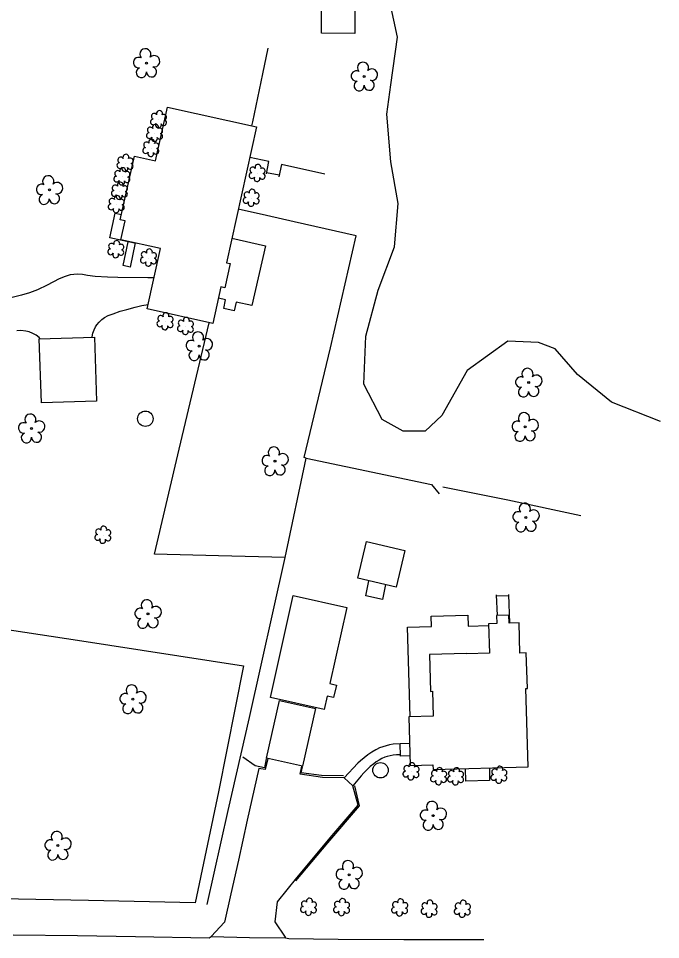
# Model space of a CAD drawing. Extents: x 1611576 to 1617186, y 899279 to 905462.
# Drawn here: x 1616482.4 to 1616695.4, y 900245.6 to 900551.3 of the extents above; entities that cross this region are included whole.
import ezdxf

# ---------------------------------------------------------------- set-up
doc = ezdxf.new("R2010")
doc.units = 0
for name, color, linetype in [('Exist Building', 7, 'Continuous'), ('Exist Building Metal Canopy', 7, 'Continuous'), ('Exist Other Culture Area Outline', 7, 'Continuous'), ('Exist Other Culture Fence Line', 7, 'Continuous'), ('Exist Other Culture Gate', 7, 'Continuous'), ('Exist Other Culture Well CELL', 7, 'Continuous'), ('Exist Roads EOP', 7, 'Continuous'), ('Exist Roads EOP Other', 7, 'Continuous'), ('Exist Roads Soil', 7, 'Continuous'), ('Exist Vegetation Shrub CELL', 7, 'Continuous'), ('Exist Vegetation Tree CELL', 7, 'Continuous'), ('Exist Vegetation Woods Line', 7, 'Continuous')]:
    doc.layers.add(name, color=color, linetype=linetype)

msp = doc.modelspace()

# ---------------------------------------------------------------- linework, layer by layer
at = {"layer": 'Exist Building'}
for p, q in [((1616640.85, 900359.96), (1616641.17, 900353.13)), ((1616644.9, 900360.07), (1616645.31, 900350.59))]:
    msp.add_line(p, q, dxfattribs=at)
for points in [[(1616593.92, 900546.29), (1616582.86, 900546.38), (1616582.92, 900554.77), (1616593.99, 900554.69)], [(1616561.35, 900515.25), (1616551.36, 900470.2), (1616552.64, 900469.91), (1616550.86, 900461.87), (1616549.53, 900462.16), (1616546.84, 900450.03), (1616525.07, 900454.86), (1616529.52, 900474.93), (1616516.35, 900477.85), (1616517.73, 900484.1), (1616516.13, 900484.45), (1616520.82, 900505.59), (1616527.88, 900504.03), (1616531.82, 900521.79)], [(1616595, 900365.5), (1616597.82, 900377.69), (1616610.52, 900374.75), (1616607.7, 900362.56)], [(1616565.98, 900325.95), (1616573.52, 900359.79), (1616591.32, 900355.83), (1616585.68, 900330.54), (1616587.84, 900330.06), (1616586.92, 900325.95), (1616584.81, 900326.42), (1616583.82, 900321.97)], [(1616641.07, 900350.46), (1616638.29, 900350.38), (1616638.58, 900340.61), (1616630.99, 900340.38), (1616630.98, 900340.59), (1616618.73, 900340.22), (1616619.1, 900327.99), (1616619.68, 900328.01), (1616619.93, 900319.74), (1616611.86, 900319.5), (1616612.35, 900303.34), (1616619.84, 900303.57), (1616619.89, 900302.04), (1616651.43, 900302.99), (1616650.65, 900328.9), (1616651.18, 900328.92), (1616650.83, 900340.73), (1616648.74, 900340.67), (1616648.44, 900350.68), (1616645.16, 900350.58), (1616645.07, 900353.27), (1616640.97, 900353.13)]]:
    msp.add_lwpolyline(points, close=True, dxfattribs=at)
for points in [[(1616559.77, 900515.6), (1616560.08, 900517), (1616563.46, 900532.86), (1616565.25, 900541.34)], [(1616564.63, 900499.73), (1616565.42, 900503.75), (1616559.1, 900505.08)], [(1616583.97, 900499.6), (1616569.6, 900502.78), (1616568.7, 900498.66)]]:
    msp.add_lwpolyline(points, dxfattribs=at)
at = {"layer": 'Exist Building Metal Canopy'}
for points in [[(1616507.54, 900445.51), (1616508.25, 900424.28), (1616489.96, 900423.68), (1616489.26, 900444.9)], [(1616564.63, 900305.84), (1616568.95, 900324.99), (1616580.88, 900322.3), (1616576.55, 900303.15)]]:
    msp.add_lwpolyline(points, close=True, dxfattribs=at)
at = {"layer": 'Exist Other Culture Area Outline'}
for points in [[(1616568.82, 900499.22), (1616564.69, 900500.06)], [(1616520.94, 900476.83), (1616520.9, 900476.67), (1616512.7, 900478.41), (1616514.44, 900486.63), (1616516.52, 900486.19)], [(1616553.17, 900478.35), (1616564.28, 900475.86), (1616559.82, 900455.98), (1616554.61, 900457.15), (1616553.96, 900454.25), (1616550.45, 900455.04), (1616551.09, 900457.92), (1616548.71, 900458.45)], [(1616521.08, 900476.8), (1616519.4, 900468.77), (1616517.08, 900469.26), (1616518.73, 900477.13)], [(1616604.1, 900363.4), (1616603.08, 900358.5), (1616597.59, 900359.64), (1616598.64, 900364.66)], [(1616644.92, 900359.71), (1616640.87, 900359.54)], [(1616612.34, 900319.51), (1616611.43, 900349.25), (1616619.41, 900349.49), (1616619.31, 900352.93), (1616631.49, 900353.3), (1616631.6, 900349.66), (1616638.3, 900349.87)], [(1616608.98, 900310.53), (1616606.64, 900310.41), (1616605.5, 900310.22), (1616604.37, 900309.96), (1616603.26, 900309.61), (1616602.18, 900309.2), (1616601.12, 900308.71), (1616600.96, 900308.62), (1616599.61, 900307.79), (1616598.3, 900306.9), (1616597.04, 900305.94), (1616595.83, 900304.92), (1616594.95, 900304.11), (1616590.42, 900299.28)], [(1616612.25, 900306.59), (1616609.1, 900306.49), (1616608.97, 900310.72), (1616612.12, 900310.82)], [(1616609.09, 900306.92), (1616607.78, 900306.87), (1616606.72, 900306.76), (1616605.67, 900306.58), (1616604.63, 900306.32), (1616603.94, 900306.1), (1616602.94, 900305.67), (1616601.98, 900305.16), (1616601.05, 900304.58), (1616600.21, 900303.96), (1616599.05, 900303), (1616597.94, 900301.98), (1616596.89, 900300.91), (1616596.09, 900300), (1616593.33, 900296.66)], [(1616638.58, 900302.6), (1616638.68, 900298.37), (1616630.73, 900298.18), (1616630.63, 900302.36)]]:
    msp.add_lwpolyline(points, dxfattribs=at)
at = {"layer": 'Exist Other Culture Fence Line'}
for points in [[(1616577.8, 900405.36), (1616577.11, 900405.53), (1616585.85, 900441.93), (1616594.35, 900479.18), (1616573.86, 900483.81), (1616564.67, 900485.9), (1616555.3, 900487.94)], [(1616570.89, 900372.37), (1616548.71, 900372.91), (1616527.55, 900373.46), (1616535.72, 900408.29), (1616545.62, 900450.3)], [(1616545, 900257.3), (1616551.94, 900288.5), (1616559.04, 900319.36), (1616570.89, 900372.37), (1616577.8, 900405.36), (1616619.35, 900396.6)], [(1616623.17, 900395.89), (1616644.7, 900391.49), (1616668.93, 900386.28)], [(1616470.29, 900339.78), (1616471.96, 900349.49), (1616501.94, 900344.96), (1616557.05, 900336.47), (1616548.78, 900294.67), (1616541.02, 900257.79), (1616505.58, 900258.59), (1616464.76, 900259.34), (1616447.73, 900259.49)], [(1616564.58, 900305.58), (1616563.97, 900302.58), (1616560.91, 900303.24)], [(1616590.16, 900299.98), (1616582.87, 900300.06), (1616576.19, 900300.94), (1616576.54, 900302.89)], [(1616574.43, 900265.07), (1616585.01, 900277.75), (1616595.52, 900290.05), (1616593.96, 900296.59)]]:
    msp.add_lwpolyline(points, dxfattribs=at)
at = {"layer": 'Exist Other Culture Gate'}
for p, q in [((1616619.35, 900396.6), (1616621.95, 900393.48)), ((1616560.91, 900303.24), (1616556.76, 900306.14))]:
    msp.add_line(p, q, dxfattribs=at)
at = {"layer": 'Exist Other Culture Well CELL'}
for centre in [(1616524.47, 900418.43), (1616602.47, 900301.81)]:
    msp.add_circle(centre, 2.56, dxfattribs=at)
at = {"layer": 'Exist Roads EOP'}
msp.add_lwpolyline([(1616480.61, 900247.18), (1616502, 900246.93), (1616521.24, 900246.59), (1616545.65, 900246.23), (1616546.27, 900246.66), (1616558.97, 900246.36), (1616571, 900246.15), (1616572.03, 900245.96), (1616588.42, 900245.77), (1616610.26, 900245.62), (1616636.77, 900245.64)], dxfattribs=at)
at = {"layer": 'Exist Roads EOP Other'}
for points in [[(1616565.09, 900305.74), (1616564.22, 900302.02), (1616562.09, 900302.36), (1616558.2, 900285.19), (1616555.35, 900272), (1616552.84, 900260.78), (1616550.71, 900251.4), (1616546.27, 900246.66)], [(1616571, 900246.15), (1616570.9, 900246.46), (1616567.53, 900251.49), (1616568.28, 900258.19), (1616574.67, 900266.08), (1616586.44, 900280.14), (1616595.04, 900290.2), (1616593.33, 900296.66), (1616590.42, 900299.28), (1616583.25, 900299.4), (1616575.84, 900300.47), (1616576.37, 900303.19)]]:
    msp.add_lwpolyline(points, dxfattribs=at)
at = {"layer": 'Exist Roads Soil'}
for points in [[(1616527.37, 900465.22), (1616525.26, 900465.22), (1616515.29, 900465.31), (1616511.92, 900465.36), (1616507.79, 900465.63), (1616505.32, 900466.01), (1616503.63, 900466.25), (1616502.07, 900466.36), (1616500.72, 900466.32), (1616499.57, 900466.14), (1616497.89, 900465.63), (1616495.92, 900464.84), (1616491.84, 900462.79), (1616488.64, 900461.19), (1616486.02, 900460.24), (1616483.38, 900459.45), (1616480.23, 900458.68)], [(1616506.77, 900445.48), (1616506.8, 900445.65), (1616507.08, 900446.78), (1616507.47, 900447.94), (1616507.96, 900448.98), (1616508.37, 900449.64), (1616509.1, 900450.51), (1616510.06, 900451.39), (1616510.96, 900452.06), (1616512.18, 900452.68), (1616513.73, 900453.24), (1616516.07, 900454.1), (1616518.37, 900454.73), (1616521.1, 900455.5), (1616523.32, 900456.01), (1616525.39, 900456.33)], [(1616489.59, 900444.91), (1616489.2, 900445.37), (1616488.21, 900446.15), (1616487.18, 900446.73), (1616485.87, 900447.24), (1616484.76, 900447.49), (1616483.16, 900447.67), (1616481.8, 900447.65)]]:
    msp.add_lwpolyline(points, dxfattribs=at)
at = {"layer": 'Exist Vegetation Shrub CELL'}
for p, q in [((1616528.91, 900517.63), (1616528.91, 900517.63)), ((1616527.6, 900513.08), (1616527.6, 900513.08)), ((1616526.35, 900508.13), (1616526.35, 900508.13)), ((1616517.8, 900503.13), (1616517.8, 900503.13)), ((1616516.74, 900498.67), (1616516.74, 900498.67)), ((1616561.62, 900499.82), (1616561.62, 900499.82)), ((1616515.93, 900493.89), (1616515.93, 900493.89)), ((1616559.64, 900491.58), (1616559.64, 900491.58)), ((1616514.89, 900489.45), (1616514.89, 900489.45)), ((1616514.73, 900474.53), (1616514.73, 900474.53)), ((1616525.57, 900471.73), (1616525.57, 900471.73)), ((1616531.07, 900450.59), (1616531.07, 900450.59)), ((1616537.84, 900449.04), (1616537.84, 900449.04)), ((1616510.42, 900379.76), (1616510.42, 900379.76)), ((1616612.66, 900301.26), (1616612.66, 900301.26)), ((1616641.81, 900300.14), (1616641.81, 900300.14)), ((1616621.83, 900299.65), (1616621.83, 900299.65)), ((1616627.45, 900299.62), (1616627.45, 900299.62)), ((1616578.67, 900256.32), (1616578.67, 900256.32)), ((1616589.63, 900256.21), (1616589.63, 900256.21)), ((1616608.9, 900256.1), (1616608.9, 900256.1)), ((1616618.67, 900255.7), (1616618.67, 900255.7)), ((1616629.68, 900255.68), (1616629.68, 900255.68))]:
    msp.add_line(p, q, dxfattribs=at)
for centre, radius, start, end in [((1616529.14, 900519.67), 0.99, 334.8391, 200.4717), ((1616527.11, 900516.92), 0.955, 95.1099, 327.9534), ((1616527.42, 900518.75), 0.968, 35.8908, 245.4216), ((1616530.54, 900516.7), 0.937, 204.9913, 73.4601), ((1616530.58, 900518.49), 0.929, 284.4567, 126.0861), ((1616526.12, 900514.21), 0.968, 35.8908, 245.4216), ((1616527.83, 900515.12), 0.99, 334.8391, 200.4717), ((1616528.78, 900515.94), 0.984, 151.2797, 21.387), ((1616529.27, 900513.95), 0.929, 284.4567, 126.0861), ((1616525.8, 900512.38), 0.955, 95.1099, 327.9534), ((1616526.58, 900510.17), 0.99, 334.8391, 200.4717), ((1616527.47, 900511.4), 0.984, 151.2797, 21.387), ((1616529.24, 900512.15), 0.937, 204.9913, 73.4601), ((1616524.55, 900507.42), 0.955, 95.1099, 327.9534), ((1616524.87, 900509.26), 0.968, 35.8908, 245.4216), ((1616527.99, 900507.2), 0.937, 204.9913, 73.4601), ((1616528.02, 900509), 0.929, 284.4567, 126.0861), ((1616516.32, 900504.26), 0.968, 35.8908, 245.4216), ((1616518.03, 900505.18), 0.99, 334.8391, 200.4717), ((1616519.47, 900504), 0.929, 284.4567, 126.0861), ((1616526.22, 900506.44), 0.984, 151.2797, 21.387), ((1616516, 900502.43), 0.955, 95.1099, 327.9534), ((1616516.97, 900500.71), 0.99, 334.8391, 200.4717), ((1616517.67, 900501.45), 0.984, 151.2797, 21.387), ((1616519.44, 900502.21), 0.937, 204.9913, 73.4601), ((1616560.14, 900500.94), 0.968, 35.8908, 245.4216), ((1616561.85, 900501.86), 0.99, 334.8391, 200.4717), ((1616514.94, 900497.97), 0.955, 95.1099, 327.9534), ((1616515.26, 900499.8), 0.968, 35.8908, 245.4216), ((1616518.38, 900497.74), 0.937, 204.9913, 73.4601), ((1616518.42, 900499.54), 0.929, 284.4567, 126.0861), ((1616559.82, 900499.11), 0.955, 95.1099, 327.9534), ((1616563.26, 900498.89), 0.937, 204.9913, 73.4601), ((1616563.29, 900500.68), 0.929, 284.4567, 126.0861), ((1616514.45, 900495.02), 0.968, 35.8908, 245.4216), ((1616516.16, 900495.93), 0.99, 334.8391, 200.4717), ((1616516.61, 900496.99), 0.984, 151.2797, 21.387), ((1616517.6, 900494.76), 0.929, 284.4567, 126.0861), ((1616561.49, 900498.13), 0.984, 151.2797, 21.387), ((1616514.13, 900493.19), 0.955, 95.1099, 327.9534), ((1616515.8, 900492.21), 0.984, 151.2797, 21.387), ((1616517.56, 900492.96), 0.937, 204.9913, 73.4601), ((1616558.16, 900492.71), 0.968, 35.8908, 245.4216), ((1616559.87, 900493.62), 0.99, 334.8391, 200.4717), ((1616561.31, 900492.45), 0.929, 284.4567, 126.0861), ((1616513.09, 900488.75), 0.955, 95.1099, 327.9534), ((1616513.41, 900490.58), 0.968, 35.8908, 245.4216), ((1616515.12, 900491.49), 0.99, 334.8391, 200.4717), ((1616516.56, 900490.32), 0.929, 284.4567, 126.0861), ((1616557.84, 900490.88), 0.955, 95.1099, 327.9534), ((1616559.51, 900489.9), 0.984, 151.2797, 21.387), ((1616561.28, 900490.65), 0.937, 204.9913, 73.4601), ((1616514.76, 900487.77), 0.984, 151.2797, 21.387), ((1616516.53, 900488.52), 0.937, 204.9913, 73.4601), ((1616514.96, 900476.57), 0.99, 334.8391, 200.4717), ((1616512.93, 900473.83), 0.955, 95.1099, 327.9534), ((1616513.24, 900475.66), 0.968, 35.8908, 245.4216), ((1616516.36, 900473.61), 0.937, 204.9913, 73.4601), ((1616516.4, 900475.4), 0.929, 284.4567, 126.0861), ((1616525.8, 900473.77), 0.99, 334.8391, 200.4717), ((1616514.6, 900472.85), 0.984, 151.2797, 21.387), ((1616523.77, 900471.03), 0.955, 95.1099, 327.9534), ((1616524.09, 900472.86), 0.968, 35.8908, 245.4216), ((1616527.21, 900470.8), 0.937, 204.9913, 73.4601), ((1616527.24, 900472.6), 0.929, 284.4567, 126.0861), ((1616525.44, 900470.05), 0.984, 151.2797, 21.387), ((1616531.3, 900452.63), 0.99, 334.8391, 200.4717), ((1616529.27, 900449.89), 0.955, 95.1099, 327.9534), ((1616529.59, 900451.72), 0.968, 35.8908, 245.4216), ((1616532.71, 900449.66), 0.937, 204.9913, 73.4601), ((1616532.75, 900451.46), 0.929, 284.4567, 126.0861), ((1616536.35, 900450.17), 0.968, 35.8908, 245.4216), ((1616538.07, 900451.08), 0.99, 334.8391, 200.4717), ((1616539.51, 900449.91), 0.929, 284.4567, 126.0861), ((1616530.95, 900448.91), 0.984, 151.2797, 21.387), ((1616536.04, 900448.34), 0.955, 95.1099, 327.9534), ((1616537.71, 900447.36), 0.984, 151.2797, 21.387), ((1616539.47, 900448.11), 0.937, 204.9913, 73.4601), ((1616510.65, 900381.8), 0.99, 334.8391, 200.4717), ((1616508.62, 900379.06), 0.955, 95.1099, 327.9534), ((1616508.94, 900380.89), 0.968, 35.8908, 245.4216), ((1616512.06, 900378.83), 0.937, 204.9913, 73.4601), ((1616512.09, 900380.63), 0.929, 284.4567, 126.0861), ((1616510.29, 900378.08), 0.984, 151.2797, 21.387), ((1616611.18, 900302.39), 0.968, 35.8908, 245.4216), ((1616612.89, 900303.3), 0.99, 334.8391, 200.4717), ((1616614.33, 900302.13), 0.929, 284.4567, 126.0861), ((1616642.04, 900302.18), 0.99, 334.8391, 200.4717), ((1616610.86, 900300.56), 0.955, 95.1099, 327.9534), ((1616612.53, 900299.58), 0.984, 151.2797, 21.387), ((1616614.3, 900300.33), 0.937, 204.9913, 73.4601), ((1616620.35, 900300.78), 0.968, 35.8908, 245.4216), ((1616622.06, 900301.69), 0.99, 334.8391, 200.4717), ((1616623.5, 900300.52), 0.929, 284.4567, 126.0861), ((1616625.97, 900300.74), 0.968, 35.8908, 245.4216), ((1616627.68, 900301.66), 0.99, 334.8391, 200.4717), ((1616629.13, 900300.48), 0.929, 284.4567, 126.0861), ((1616640.01, 900299.44), 0.955, 95.1099, 327.9534), ((1616640.32, 900301.27), 0.968, 35.8908, 245.4216), ((1616643.44, 900299.22), 0.937, 204.9913, 73.4601), ((1616643.48, 900301.01), 0.929, 284.4567, 126.0861), ((1616620.03, 900298.95), 0.955, 95.1099, 327.9534), ((1616621.7, 900297.97), 0.984, 151.2797, 21.387), ((1616623.47, 900298.72), 0.937, 204.9913, 73.4601), ((1616625.65, 900298.91), 0.955, 95.1099, 327.9534), ((1616627.32, 900297.93), 0.984, 151.2797, 21.387), ((1616629.09, 900298.69), 0.937, 204.9913, 73.4601), ((1616641.68, 900298.46), 0.984, 151.2797, 21.387), ((1616577.18, 900257.45), 0.968, 35.8908, 245.4216), ((1616578.89, 900258.36), 0.99, 334.8391, 200.4717), ((1616580.34, 900257.19), 0.929, 284.4567, 126.0861), ((1616588.15, 900257.34), 0.968, 35.8908, 245.4216), ((1616589.86, 900258.25), 0.99, 334.8391, 200.4717), ((1616591.3, 900257.08), 0.929, 284.4567, 126.0861), ((1616607.42, 900257.23), 0.968, 35.8908, 245.4216), ((1616609.13, 900258.14), 0.99, 334.8391, 200.4717), ((1616610.58, 900256.97), 0.929, 284.4567, 126.0861), ((1616617.18, 900256.83), 0.968, 35.8908, 245.4216), ((1616618.89, 900257.74), 0.99, 334.8391, 200.4717), ((1616620.34, 900256.57), 0.929, 284.4567, 126.0861), ((1616628.2, 900256.81), 0.968, 35.8908, 245.4216), ((1616629.91, 900257.72), 0.99, 334.8391, 200.4717), ((1616631.36, 900256.55), 0.929, 284.4567, 126.0861), ((1616576.86, 900255.61), 0.955, 95.1099, 327.9534), ((1616578.54, 900254.64), 0.984, 151.2797, 21.387), ((1616580.3, 900255.39), 0.937, 204.9913, 73.4601), ((1616587.83, 900255.51), 0.955, 95.1099, 327.9534), ((1616589.5, 900254.53), 0.984, 151.2797, 21.387), ((1616591.27, 900255.29), 0.937, 204.9913, 73.4601), ((1616607.1, 900255.4), 0.955, 95.1099, 327.9534), ((1616608.77, 900254.42), 0.984, 151.2797, 21.387), ((1616610.54, 900255.18), 0.937, 204.9913, 73.4601), ((1616616.86, 900255), 0.955, 95.1099, 327.9534), ((1616618.54, 900254.02), 0.984, 151.2797, 21.387), ((1616620.3, 900254.77), 0.937, 204.9913, 73.4601), ((1616627.88, 900254.98), 0.955, 95.1099, 327.9534), ((1616629.56, 900254), 0.984, 151.2797, 21.387), ((1616631.32, 900254.75), 0.937, 204.9913, 73.4601)]:
    msp.add_arc(centre, radius, start, end, dxfattribs=at)
at = {"layer": 'Exist Vegetation Tree CELL'}
for p, q in [((1616524.83, 900536.46), (1616524.83, 900536.46)), ((1616597.06, 900532.01), (1616597.06, 900532.01)), ((1616492.62, 900494.36), (1616492.62, 900494.36)), ((1616542.32, 900442.55), (1616542.32, 900442.55)), ((1616651.62, 900430.44), (1616651.62, 900430.44)), ((1616486.69, 900415.24), (1616486.69, 900415.24)), ((1616650.44, 900415.73), (1616650.44, 900415.73)), ((1616567.47, 900404.37), (1616567.47, 900404.37)), ((1616650.72, 900385.71), (1616650.72, 900385.71)), ((1616525.34, 900353.68), (1616525.34, 900353.68)), ((1616520.32, 900325.4), (1616520.32, 900325.4)), ((1616619.96, 900286.74), (1616619.96, 900286.74)), ((1616495.46, 900276.81), (1616495.46, 900276.81)), ((1616592.05, 900267.12), (1616592.05, 900267.12))]:
    msp.add_line(p, q, dxfattribs=at)
for centre in [(1616524.83, 900536.46), (1616597.06, 900532.01), (1616492.62, 900494.36), (1616542.32, 900442.55), (1616651.62, 900430.44), (1616486.69, 900415.24), (1616650.44, 900415.73), (1616567.47, 900404.37), (1616650.72, 900385.71), (1616525.34, 900353.68), (1616520.32, 900325.4), (1616619.96, 900286.74), (1616495.46, 900276.81), (1616592.05, 900267.12)]:
    msp.add_circle(centre, 0.326, dxfattribs=at)
for centre, radius, start, end in [((1616524.45, 900539.33), 1.86, 330.1651, 219.7134), ((1616527.38, 900537.04), 1.9, 257.1011, 134.1999), ((1616522.23, 900536.61), 1.73, 62.6636, 279.3457), ((1616596.68, 900534.88), 1.86, 330.1651, 219.7134), ((1616523.13, 900533.33), 1.69, 111.5671, 6.231), ((1616526.51, 900533.56), 1.7, 181.2822, 74.56), ((1616594.46, 900532.16), 1.73, 62.6636, 279.3457), ((1616599.61, 900532.6), 1.9, 257.1011, 134.1999), ((1616595.36, 900528.89), 1.69, 111.5671, 6.231), ((1616598.74, 900529.11), 1.7, 181.2822, 74.56), ((1616492.23, 900497.23), 1.86, 330.1651, 219.7134), ((1616490.01, 900494.51), 1.73, 62.6636, 279.3457), ((1616495.17, 900494.95), 1.9, 257.1011, 134.1999), ((1616490.91, 900491.24), 1.69, 111.5671, 6.231), ((1616494.29, 900491.46), 1.7, 181.2822, 74.56), ((1616541.93, 900445.42), 1.86, 330.1651, 219.7134), ((1616539.71, 900442.7), 1.73, 62.6636, 279.3457), ((1616544.87, 900443.13), 1.9, 257.1011, 134.1999), ((1616540.61, 900439.42), 1.69, 111.5671, 6.231), ((1616543.99, 900439.65), 1.7, 181.2822, 74.56), ((1616651.23, 900433.31), 1.86, 330.1651, 219.7134), ((1616649.01, 900430.59), 1.73, 62.6636, 279.3457), ((1616654.17, 900431.03), 1.9, 257.1011, 134.1999), ((1616649.91, 900427.32), 1.69, 111.5671, 6.231), ((1616653.29, 900427.54), 1.7, 181.2822, 74.56), ((1616486.31, 900418.11), 1.86, 330.1651, 219.7134), ((1616650.05, 900418.61), 1.86, 330.1651, 219.7134), ((1616484.09, 900415.39), 1.73, 62.6636, 279.3457), ((1616489.24, 900415.83), 1.9, 257.1011, 134.1999), ((1616647.83, 900415.89), 1.73, 62.6636, 279.3457), ((1616652.99, 900416.32), 1.9, 257.1011, 134.1999), ((1616484.99, 900412.12), 1.69, 111.5671, 6.231), ((1616488.36, 900412.34), 1.7, 181.2822, 74.56), ((1616648.73, 900412.61), 1.69, 111.5671, 6.231), ((1616652.11, 900412.83), 1.7, 181.2822, 74.56), ((1616567.09, 900407.24), 1.86, 330.1651, 219.7134), ((1616564.87, 900404.53), 1.73, 62.6636, 279.3457), ((1616570.02, 900404.96), 1.9, 257.1011, 134.1999), ((1616565.77, 900401.25), 1.69, 111.5671, 6.231), ((1616569.15, 900401.47), 1.7, 181.2822, 74.56), ((1616650.34, 900388.58), 1.86, 330.1651, 219.7134), ((1616648.12, 900385.86), 1.73, 62.6636, 279.3457), ((1616653.27, 900386.3), 1.9, 257.1011, 134.1999), ((1616649.02, 900382.59), 1.69, 111.5671, 6.231), ((1616652.39, 900382.81), 1.7, 181.2822, 74.56), ((1616524.95, 900356.55), 1.86, 330.1651, 219.7134), ((1616522.73, 900353.83), 1.73, 62.6636, 279.3457), ((1616527.89, 900354.27), 1.9, 257.1011, 134.1999), ((1616523.63, 900350.56), 1.69, 111.5671, 6.231), ((1616527.01, 900350.78), 1.7, 181.2822, 74.56), ((1616519.94, 900328.27), 1.86, 330.1651, 219.7134), ((1616522.87, 900325.99), 1.9, 257.1011, 134.1999), ((1616517.72, 900325.55), 1.73, 62.6636, 279.3457), ((1616518.62, 900322.28), 1.69, 111.5671, 6.231), ((1616522, 900322.5), 1.7, 181.2822, 74.56), ((1616619.57, 900289.62), 1.86, 330.1651, 219.7134), ((1616617.35, 900286.9), 1.73, 62.6636, 279.3457), ((1616622.51, 900287.33), 1.9, 257.1011, 134.1999), ((1616618.26, 900283.62), 1.69, 111.5671, 6.231), ((1616621.63, 900283.85), 1.7, 181.2822, 74.56), ((1616492.85, 900276.96), 1.73, 62.6636, 279.3457), ((1616495.07, 900279.68), 1.86, 330.1651, 219.7134), ((1616498.01, 900277.4), 1.9, 257.1011, 134.1999), ((1616497.13, 900273.91), 1.7, 181.2822, 74.56), ((1616493.75, 900273.69), 1.69, 111.5671, 6.231), ((1616591.67, 900270), 1.86, 330.1651, 219.7134), ((1616594.6, 900267.71), 1.9, 257.1011, 134.1999), ((1616589.45, 900267.28), 1.73, 62.6636, 279.3457), ((1616590.35, 900264), 1.69, 111.5671, 6.231), ((1616593.73, 900264.22), 1.7, 181.2822, 74.56)]:
    msp.add_arc(centre, radius, start, end, dxfattribs=at)
at = {"layer": 'Exist Vegetation Woods Line'}
msp.add_lwpolyline([(1616695.37, 900417.54), (1616679.11, 900423.97), (1616667.8, 900433.16), (1616660.41, 900441.68), (1616654.87, 900443.75), (1616644.7, 900444.14), (1616631.2, 900434.39), (1616622.85, 900419.52), (1616617.33, 900414.26), (1616609.95, 900414.3), (1616603.04, 900418.14), (1616596.94, 900429.89), (1616597.57, 900445.79), (1616601.71, 900461.06), (1616607.09, 900475.47), (1616608.38, 900489.87), (1616605.9, 900503.73), (1616604.56, 900519.51), (1616605.87, 900529.26), (1616608.07, 900545.02), (1616605.63, 900556.35)], dxfattribs=at)

doc.saveas('drawing.dxf')
